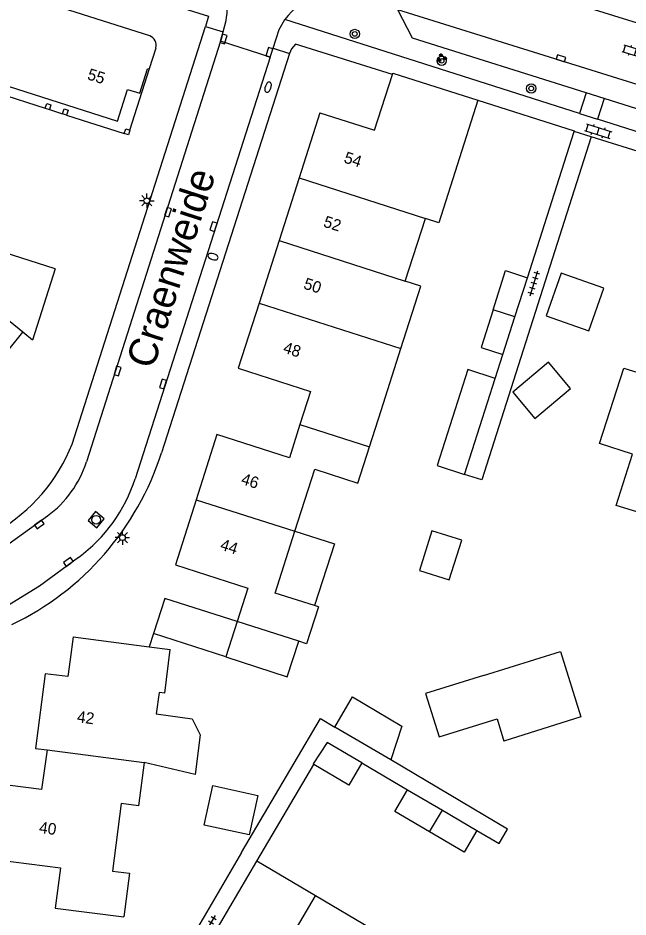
# Model space of a CAD drawing. Extents: x 136000 to 138005, y 398500 to 400500.
# Drawn here: x 137374 to 137427, y 398977.7 to 399055.6 of the extents above; entities that cross this region are included whole.
import ezdxf

# ---------------------------------------------------------------- set-up
doc = ezdxf.new("R2010")
doc.units = 0
for name, color, linetype in [('gg-afsc-erfafscheiding', 7, 'Continuous'), ('gg-afsc-muur', 7, 'Continuous'), ('gg-anno-huisnummerreeks BGT', 7, 'Continuous'), ('gg-anno-openbare ruimte label', 7, 'Continuous'), ('gg-bbg-bijgebouw', 7, 'Continuous'), ('gg-bbg-gedigitaliseerde bebouwing', 7, 'Continuous'), ('gg-bbg-gedigitaliseerde bijgebouw', 7, 'Continuous'), ('gg-bbg-hoofdgebouw', 7, 'Continuous'), ('gg-bbg-luifel en loopbrug', 7, 'Continuous'), ('gg-bbg-onder overbouw', 7, 'Continuous'), ('gg-bbg-pand overbouw', 7, 'Continuous'), ('gg-bbg-pilaar onder overbouw', 7, 'Continuous'), ('gg-bbg-pilaar pand', 7, 'Continuous'), ('gg-bbg-tussenscheiding', 7, 'Continuous'), ('gg-knt-verharding', 7, 'Continuous'), ('gt-grn-weggrens', 7, 'Continuous'), ('gt-symb-boom', 7, 'Continuous'), ('gt-symb-brandkraan', 7, 'Continuous'), ('gt-symb-groenvak', 7, 'Continuous'), ('gt-symb-klinker verharding', 7, 'Continuous'), ('gt-symb-kolk', 7, 'Continuous'), ('gt-symb-lichtmast', 7, 'Continuous'), ('gt-symb-rioolschacht', 7, 'Continuous'), ('gt-symb-tegel verharding', 7, 'Continuous')]:
    doc.layers.add(name, color=color, linetype=linetype)

# ---------------------------------------------------------------- blocks, each defined once
blk = doc.blocks.new('gt0-KOLK')
at = {"layer": 'gt-symb-kolk'}
blk.add_lwpolyline([(0, 0), (0.375, 0), (0.375, 0.4), (-0.375, 0.4), (-0.375, 0), (0, 0)], dxfattribs=at)
blk = doc.blocks.new('gt0-BOOM')
at = {"layer": 'gt-symb-boom'}
for radius in [0.4, 0.2]:
    blk.add_circle((0, 0), radius, dxfattribs=at)
blk = doc.blocks.new('gt0-GRVAK')
at = {"layer": 'gt-symb-groenvak'}
for p, q in [((-0.11, 0.189), (-0.228, 0.24)), ((-0.182, 0.153), (0.088, 0.153)), ((-0.091, 0.211), (-0.156, 0.322)), ((-0.047, 0.214), (-0.047, 0.393)), ((-0.004, 0.211), (0.061, 0.322)), ((0.015, 0.189), (0.133, 0.24)), ((0.262, -0.052), (0.197, 0.059)), ((0.305, -0.049), (0.305, 0.13)), ((0.349, -0.052), (0.414, 0.059)), ((-0.245, -0.228), (-0.363, -0.177)), ((-0.318, -0.264), (-0.047, -0.264)), ((-0.226, -0.206), (-0.291, -0.095)), ((-0.183, -0.203), (-0.183, -0.024)), ((-0.139, -0.206), (-0.074, -0.095)), ((-0.12, -0.228), (-0.002, -0.177)), ((0.243, -0.074), (0.125, -0.023)), ((0.17, -0.11), (0.441, -0.11)), ((0.368, -0.074), (0.486, -0.023))]:
    blk.add_line(p, q, dxfattribs=at)
blk = doc.blocks.new('gt0-KL1')
at = {"layer": 'gt-symb-klinker verharding'}
for p, q in [((-1.15, 0.3), (1.15, 0.3)), ((-1, -0.3), (-1, 0.3)), ((-0.5, 0.3), (-0.5, 0.45)), ((0, -0.3), (0, 0.3)), ((0.5, 0.3), (0.5, 0.45)), ((1, -0.3), (1, 0.3)), ((-1.15, -0.3), (1.15, -0.3)), ((-0.5, -0.45), (-0.5, -0.3)), ((0.5, -0.45), (0.5, -0.3))]:
    blk.add_line(p, q, dxfattribs=at)
blk = doc.blocks.new('gt0-LMAST')
at = {"layer": 'gt-symb-lichtmast'}
for p, q in [((-0.182, 0.173), (-0.447, 0.438)), ((-0.005, 0.246), (-0.005, 0.621)), ((0.172, 0.173), (0.437, 0.438)), ((-0.255, -0.004), (-0.63, -0.004)), ((-0.182, -0.181), (-0.447, -0.446)), ((-0.005, -0.254), (-0.005, -0.629)), ((0.437, -0.446), (0.172, -0.181)), ((0.245, -0.004), (0.62, -0.004))]:
    blk.add_line(p, q, dxfattribs=at)
blk.add_circle((-0.005, -0.004), 0.25, dxfattribs=at)
blk = doc.blocks.new('gt0-BR')
at = {"layer": 'gt-symb-brandkraan'}
for centre, radius, start, end in [((-0.244, 0), 0.206, 107.56694, 252.43307), ((0.599, -2.664), 3, 106.89205, 107.56694), ((0, -0.691), 0.938, 73.10799, 106.89205), ((-0.599, -2.664), 3, 72.43309, 73.10799), ((0.244, 0), 0.206, 287.56695, 72.43309), ((0.599, 2.664), 3, 252.43307, 253.10797), ((0, 0.691), 0.938, 253.10797, 286.89206), ((-0.599, 2.664), 3, 286.89206, 287.56695)]:
    blk.add_arc(centre, radius, start, end, dxfattribs=at)
blk = doc.blocks.new('gt0-TEG1')
at = {"layer": 'gt-symb-tegel verharding'}
for p, q in [((-1.125, 0), (1.125, 0)), ((-0.9, -0.25), (-0.9, 0.25)), ((-0.45, -0.25), (-0.45, 0.25)), ((0, -0.25), (0, 0.25)), ((0.45, -0.25), (0.45, 0.25)), ((0.9, -0.25), (0.9, 0.25))]:
    blk.add_line(p, q, dxfattribs=at)
blk = doc.blocks.new('gt0-RS')
at = {"layer": 'gt-symb-rioolschacht'}
blk.add_lwpolyline([(-0.5, -0.5), (0.5, -0.5), (0.5, 0.5), (-0.5, 0.5)], close=True, dxfattribs=at)
blk.add_circle((0, 0), 0.375, dxfattribs=at)

msp = doc.modelspace()

# ---------------------------------------------------------------- linework, layer by layer
at = {"layer": 'gg-afsc-erfafscheiding'}
for p, q in [((137423.763, 399045.327), (137414.283, 399015.578)), ((137394.767, 398982.519), (137399.723, 398990.91)), ((137403.874, 398991.049), (137407.84, 398988.719))]:
    msp.add_line(p, q, dxfattribs=at)
for points in [[(137381.079, 399058.773), (137390.56, 399055.805), (137390.309, 399054.893)], [(137393.432, 398983.277), (137400.299, 398994.904), (137401.545, 398994.145)], [(137413.852, 398985.198), (137415.781, 398984.059), (137416.518, 398985.303), (137406.381, 398991.31)]]:
    msp.add_lwpolyline(points, dxfattribs=at)
at = {"layer": 'gg-afsc-muur'}
for p, q in [((137418.245, 399033.118), (137422.282, 399045.791)), ((137415.448, 399024.389), (137416.118, 399026.469)), ((137414.283, 399015.578), (137412.783, 399016.06)), ((137385.8, 399002.261), (137385.428, 399001.11)), ((137393.432, 398983.277), (137390.188, 398977.721))]:
    msp.add_line(p, q, dxfattribs=at)
msp.add_lwpolyline([(137413.942, 399048.504), (137422.305, 399045.863), (137422.282, 399045.791)], dxfattribs=at)
at = {"layer": 'gg-bbg-bijgebouw'}
for p, q in [((137417.158, 399029.719), (137418.245, 399033.118)), ((137416.118, 399026.469), (137417.158, 399029.719)), ((137372.313, 399025.73), (137374.471, 399028.38)), ((137412.783, 399016.06), (137415.448, 399024.389))]:
    msp.add_line(p, q, dxfattribs=at)
for points in [[(137377.275, 399033.895), (137375.319, 399027.71), (137374.471, 399028.38)], [(137393.06, 399003.301), (137386.783, 399005.303), (137385.8, 399002.261)]]:
    msp.add_lwpolyline(points, dxfattribs=at)
at = {"layer": 'gg-bbg-gedigitaliseerde bebouwing'}
for p, q in [((137407.646, 399032.81), (137409.385, 399038.248)), ((137405.545, 399021.594), (137407.269, 399026.987)), ((137404.54, 399018.451), (137405.545, 399021.594)), ((137435.141, 399010.518), (137425.937, 399013.369)), ((137400.102, 399004.575), (137399.768, 399004.682)), ((137398.407, 399001.596), (137393.06, 399003.301)), ((137385.428, 399001.11), (137387.258, 399000.867)), ((137386.778, 398997.091), (137387.258, 399000.867)), ((137399.847, 398979.535), (137394.767, 398982.519)), ((137404.753, 398976.633), (137399.847, 398979.535))]:
    msp.add_line(p, q, dxfattribs=at)
for points in [[(137413.942, 399048.504), (137410.552, 399037.875), (137409.385, 399038.248)], [(137407.269, 399026.987), (137408.994, 399032.379), (137407.646, 399032.81)], [(137425.937, 399013.369), (137427.359, 399017.814), (137424.492, 399018.732), (137426.588, 399025.283), (137432.291, 399023.518)], [(137398.074, 399011.147), (137399.789, 399016.509), (137403.536, 399015.311), (137404.54, 399018.451)], [(137399.768, 399004.682), (137396.355, 399005.773), (137398.074, 399011.147)], [(137400.102, 399004.575), (137399.078, 399001.385), (137398.407, 399001.596)], [(137386.778, 398997.091), (137386.294, 398997.155), (137386.048, 398995.287)], [(137386.048, 398995.287), (137389.169, 398994.875), (137389.865, 398993.468), (137389.414, 398990.053), (137384.989, 398991.082)], [(137384.989, 398991.082), (137384.491, 398987.317), (137383.009, 398987.513), (137382.237, 398981.672), (137383.718, 398981.476), (137383.239, 398977.705)]]:
    msp.add_lwpolyline(points, dxfattribs=at)
at = {"layer": 'gg-bbg-gedigitaliseerde bijgebouw'}
for p, q in [((137393.06, 399003.301), (137392.07, 399000.235)), ((137392.07, 399000.235), (137385.8, 399002.261)), ((137406.381, 398991.31), (137401.545, 398994.145)), ((137407.84, 398988.719), (137410.862, 398986.949)), ((137410.862, 398986.949), (137413.852, 398985.198))]:
    msp.add_line(p, q, dxfattribs=at)
for points in [[(137377.275, 399033.895), (137369.114, 399036.477), (137368.181, 399033.528), (137369.699, 399032.241)], [(137415.255, 399030.335), (137416.34, 399033.727), (137418.245, 399033.118)], [(137419.872, 399029.815), (137423.562, 399028.519), (137424.857, 399032.21), (137421.167, 399033.505), (137419.872, 399029.815)], [(137415.255, 399030.335), (137414.213, 399027.078), (137416.118, 399026.469)], [(137418.892, 399020.92), (137421.968, 399023.501), (137420.055, 399025.78), (137416.98, 399023.199), (137418.892, 399020.92)], [(137415.448, 399024.389), (137413.067, 399025.151), (137410.402, 399016.822), (137412.783, 399016.06)], [(137408.865, 399007.731), (137411.436, 399006.917), (137412.541, 399010.357), (137409.956, 399011.176), (137408.865, 399007.731)], [(137414.42, 398998.629), (137421.103, 399000.715), (137422.859, 398995.033), (137416.204, 398992.945)], [(137414.42, 398998.629), (137409.396, 398997.052), (137410.575, 398993.293), (137415.6, 398994.87), (137416.204, 398992.945)], [(137401.545, 398994.145), (137403.068, 398996.786), (137407.35, 398994.219), (137406.381, 398991.31)], [(137403.874, 398991.049), (137400.853, 398992.823), (137399.642, 398990.958), (137399.723, 398990.91)], [(137403.874, 398991.049), (137402.74, 398989.129), (137399.723, 398990.91)], [(137390.944, 398989.077), (137394.851, 398988.222), (137394.103, 398984.803), (137390.195, 398985.658), (137390.944, 398989.077)], [(137409.742, 398985.057), (137406.729, 398986.819), (137407.84, 398988.719)], [(137413.852, 398985.198), (137412.744, 398983.302), (137409.742, 398985.057)]]:
    msp.add_lwpolyline(points, dxfattribs=at)
at = {"layer": 'gg-bbg-hoofdgebouw'}
for p, q in [((137385.471, 399054.088), (137374.8, 399057.487)), ((137385.453, 399051.25), (137386.02, 399053.036)), ((137400.24, 399047.411), (137398.439, 399041.785)), ((137398.439, 399041.785), (137396.698, 399036.346)), ((137396.698, 399036.346), (137394.958, 399030.908)), ((137378.835, 399001.984), (137385.428, 399001.11)), ((137390.196, 398974.776), (137394.767, 398982.519))]:
    msp.add_line(p, q, dxfattribs=at)
for points in [[(137400.24, 399047.411), (137404.987, 399045.906), (137406.524, 399050.725)], [(137406.524, 399050.725), (137406.564, 399050.849), (137413.942, 399048.504)], [(137394.958, 399030.908), (137393.15, 399025.261), (137399.43, 399023.241), (137398.51, 399020.377)], [(137398.51, 399020.377), (137397.59, 399017.511), (137391.31, 399019.521), (137389.503, 399013.86)], [(137389.503, 399013.86), (137387.7, 399008.211), (137393.99, 399006.211), (137393.06, 399003.301)], [(137378.835, 399001.984), (137378.566, 399000), (137378.367, 398998.542), (137376.413, 398998.761), (137375.576, 398992.307), (137376.581, 398992.188)], [(137376.581, 398992.188), (137376.097, 398988.738), (137373.125, 398989.107), (137372.278, 398982.652), (137377.741, 398981.937), (137377.278, 398978.465), (137383.239, 398977.705)]]:
    msp.add_lwpolyline(points, dxfattribs=at)
msp.add_arc((137385.159, 399053.256), 0.888, 345.64885, 69.46795, dxfattribs=at)
at = {"layer": 'gg-bbg-luifel en loopbrug'}
for points in [[(137398.074, 399011.147), (137401.5, 399010.04), (137399.768, 399004.682)], [(137392.07, 399000.235), (137397.41, 398998.51), (137398.407, 399001.596)]]:
    msp.add_lwpolyline(points, dxfattribs=at)
at = {"layer": 'gg-bbg-onder overbouw'}
msp.add_lwpolyline([(137371.733, 399050.196), (137382.669, 399046.694), (137383.54, 399049.439), (137384.612, 399049.109), (137385.283, 399051.24), (137385.453, 399051.25)], dxfattribs=at)
at = {"layer": 'gg-bbg-pand overbouw'}
for p, q in [((137383.759, 399045.915), (137385.453, 399051.25)), ((137371.832, 399049.272), (137376.416, 399047.804)), ((137376.772, 399047.69), (137377.906, 399047.326)), ((137378.263, 399047.212), (137383.269, 399045.609))]:
    msp.add_line(p, q, dxfattribs=at)
at = {"layer": 'gg-bbg-pilaar onder overbouw'}
for points in [[(137376.416, 399047.804), (137376.55, 399048.223), (137376.907, 399048.109), (137376.772, 399047.69)], [(137377.906, 399047.326), (137378.04, 399047.745), (137378.397, 399047.63), (137378.263, 399047.212)], [(137383.269, 399045.609), (137383.403, 399046.028), (137383.759, 399045.915)]]:
    msp.add_lwpolyline(points, dxfattribs=at)
at = {"layer": 'gg-bbg-pilaar pand'}
for p, q in [((137376.416, 399047.804), (137376.772, 399047.69)), ((137378.263, 399047.212), (137377.906, 399047.326))]:
    msp.add_line(p, q, dxfattribs=at)
msp.add_lwpolyline([(137383.759, 399045.915), (137383.626, 399045.495), (137383.269, 399045.609)], dxfattribs=at)
at = {"layer": 'gg-bbg-tussenscheiding'}
for p, q in [((137398.439, 399041.785), (137409.385, 399038.248)), ((137396.698, 399036.346), (137407.646, 399032.81)), ((137374.471, 399028.38), (137369.699, 399032.241)), ((137394.958, 399030.908), (137407.269, 399026.987)), ((137417.158, 399029.719), (137415.255, 399030.335)), ((137398.51, 399020.377), (137404.54, 399018.451)), ((137389.503, 399013.86), (137398.074, 399011.147)), ((137376.581, 398992.188), (137384.989, 398991.082)), ((137409.742, 398985.057), (137410.862, 398986.949)), ((137395.305, 398971.767), (137399.847, 398979.535))]:
    msp.add_line(p, q, dxfattribs=at)
at = {"layer": 'gg-knt-verharding'}
for p, q in [((137447.609, 399043.689), (137406.986, 399056.332)), ((137391.858, 399054.439), (137392.094, 399055.424)), ((137422.762, 399047.352), (137397.205, 399055.51)), ((137378.748, 399018.695), (137390.309, 399054.893)), ((137390.309, 399054.893), (137391.858, 399054.439)), ((137391.607, 399053.617), (137391.858, 399054.439)), ((137391.607, 399053.617), (137379.983, 399017.145)), ((137395.926, 399052.241), (137391.607, 399053.617)), ((137395.926, 399052.241), (137396.179, 399053.029)), ((137395.926, 399052.241), (137384.204, 399015.69)), ((137397.601, 399052.564), (137386.498, 399017.93)), ((137423.325, 399049.137), (137422.762, 399047.352)), ((137424.889, 399048.644), (137423.325, 399049.137)), ((137424.889, 399048.644), (137424.324, 399046.853)), ((137451.163, 399038.285), (137424.324, 399046.853)), ((137423.763, 399045.327), (137422.282, 399045.791)), ((137448.139, 399037.693), (137423.763, 399045.327)), ((137390.188, 398977.721), (137386.318, 398971.163))]:
    msp.add_line(p, q, dxfattribs=at)
for points in [[(137406.598, 399061.805), (137467.194, 399042.977), (137472.545, 399041.022)], [(137423.325, 399049.137), (137408.273, 399053.876), (137406.986, 399056.332)], [(137396.179, 399053.029), (137396.696, 399054.642), (137397.205, 399055.51)], [(137406.524, 399050.725), (137398.118, 399053.358), (137397.776, 399052.968), (137397.601, 399052.564)], [(137447.609, 399043.689), (137445.012, 399042.308), (137424.889, 399048.644)], [(137364.962, 399005.584), (137371.703, 399008.937), (137376.607, 399012.477)], [(137379.298, 399008.866), (137375.915, 399006.376), (137371.97, 399003.967), (137367.869, 399002.021), (137367.362, 399001.748), (137366.889, 399001.427)]]:
    msp.add_lwpolyline(points, dxfattribs=at)
for centre, radius, start, end in [((137386.464, 399056.593), 5.75, 348.26963, 35.19446), ((137401.589, 399052.357), 5.4, 71.78932, 144.28045), ((137364.55, 399024.346), 15.281, 300.29588, 338.29542), ((137362.73, 399025.548), 24.959, 295.59907, 342.22824), ((137371.24, 399019.914), 9.171, 305.82008, 342.42936), ((137371.203, 399019.862), 13.654, 306.36196, 342.21082)]:
    msp.add_arc(centre, radius, start, end, dxfattribs=at)
at = {"layer": 'gt-grn-weggrens'}
for p, q in [((137396.179, 399053.029), (137397.601, 399052.564)), ((137422.762, 399047.352), (137424.324, 399046.853))]:
    msp.add_line(p, q, dxfattribs=at)

# ---------------------------------------------------------------- block references
at = {"layer": 'gt-symb-boom'}
for p in [(137403.263, 399054.253), (137410.796, 399051.918), (137418.568, 399049.526)]:
    msp.add_blockref('gt0-BOOM', p, dxfattribs=at)
at = {"layer": 'gt-symb-brandkraan'}
for p, rotation in [((137395.743, 399049.634), 71.32941659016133), ((137390.965, 399034.944), 162.72457972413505)]:
    msp.add_blockref('gt0-BR', p, dxfattribs=dict(at, rotation=rotation))
at = {"layer": 'gt-symb-groenvak'}
msp.add_blockref('gt0-GRVAK', (137410.797, 399052.177), dxfattribs=at)
at = {"layer": 'gt-symb-klinker verharding'}
for p, rotation in [((137427.622, 399052.679), -17.275420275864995), ((137424.382, 399045.821), -17.275420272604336)]:
    msp.add_blockref('gt0-KL1', p, dxfattribs=dict(at, rotation=rotation))
at = {"layer": 'gt-symb-kolk'}
for p, rotation in [((137391.687, 399053.88), -107.27542027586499), ((137396.041, 399052.595), 72.23567662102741), ((137421.098, 399051.945), -17.511195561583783), ((137387.246, 399038.738), 72.48880443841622), ((137391.198, 399037.488), 71.99992540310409), ((137382.88, 399024.973), 73.01526746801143), ((137386.813, 399023.833), 71.99992540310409), ((137376.007, 399011.56), 35.72413480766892), ((137378.541, 399008.309), 36.01052540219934)]:
    msp.add_blockref('gt0-KOLK', p, dxfattribs=dict(at, rotation=rotation))
at = {"layer": 'gt-symb-lichtmast'}
for p in [(137385.228, 399039.795), (137383.113, 399010.581)]:
    msp.add_blockref('gt0-LMAST', p, dxfattribs=at)
at = {"layer": 'gt-symb-rioolschacht', "rotation": 49.98904227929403}
msp.add_blockref('gt0-RS', (137380.828, 399012.134), dxfattribs=at)
at = {"layer": 'gt-symb-tegel verharding'}
for p, rotation in [((137418.808, 399032.634), 73.08678228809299), ((137390.564, 398976.836), -120.84590456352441)]:
    msp.add_blockref('gt0-TEG1', p, dxfattribs=dict(at, rotation=rotation))

# ---------------------------------------------------------------- texts
at = {"layer": 'gg-anno-huisnummerreeks BGT'}
for s, rotation, p in [('55', 342.5, (137379.991, 399050.337)), ('54', 342.2, (137402.25, 399043.122)), ('52', 342.2, (137400.47, 399037.56)), ('50', 342.2, (137398.75, 399032.187)), ('48', 342.2, (137396.976, 399026.644)), ('46', 342.3, (137393.33, 399015.251)), ('44', 342.3, (137391.514, 399009.561)), ('42', 352.6, (137379.122, 398994.58)), ('40', 352.5, (137375.835, 398984.982))]:
    msp.add_text(s, height=1, rotation=rotation, dxfattribs=at).set_placement(p)
at = {"layer": 'gg-anno-openbare ruimte label'}
msp.add_text('Craenweide', height=2.5, rotation=72.2, dxfattribs=at).set_placement((137385.767, 399025.101))

doc.saveas('drawing.dxf')
